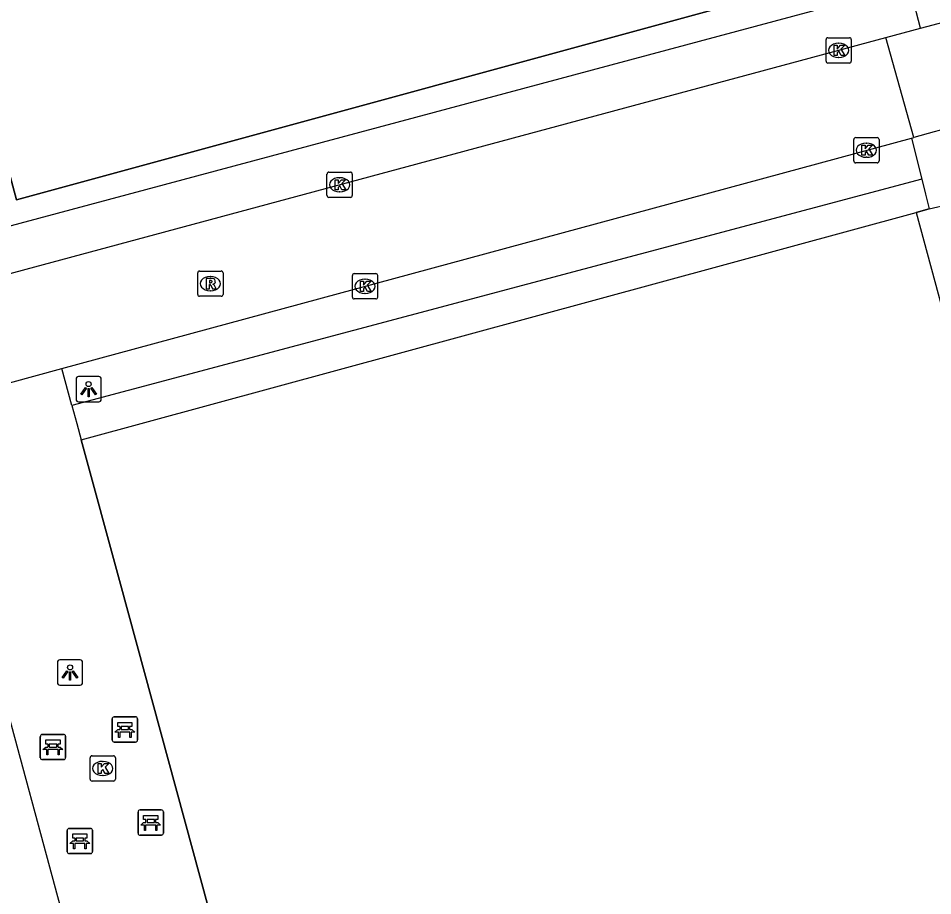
# Model space of a CAD drawing. Extents: x 159053 to 160041, y 380450 to 381422.
# Drawn here: x 159413.38 to 159449.57, y 380600.23 to 380634.97 of the extents above; entities that cross this region are included whole.
import ezdxf

# ---------------------------------------------------------------- set-up
doc = ezdxf.new("R2010")
doc.units = 0
for name, color, linetype in [('IMGEO_Bank', 7, 'Continuous'), ('IMGEO_Haag', 7, 'Continuous'), ('IMGEO_Hek', 7, 'Continuous'), ('IMGEO_Kolk', 7, 'Continuous'), ('IMGEO_Lichtpunt', 7, 'Continuous'), ('IMGEO_Rioolput', 7, 'Continuous'), ('IMGEO_Voetpad_open', 7, 'Continuous')]:
    doc.layers.add(name, color=color, linetype=linetype)

msp = doc.modelspace()

# ---------------------------------------------------------------- linework, layer by layer
at = {"layer": 'IMGEO_Bank'}
for p, q in [((159417.101, 380606.389), (159417.101, 380607.23)), ((159417.101, 380607.23), (159417.101, 380606.389)), ((159417.176, 380607.314), (159418.017, 380607.314)), ((159418.017, 380607.314), (159417.176, 380607.314)), ((159418.101, 380607.239), (159418.101, 380606.398)), ((159418.101, 380606.398), (159418.101, 380607.239)), ((159417.41, 380606.82), (159417.41, 380606.926)), ((159417.454, 380606.926), (159417.454, 380606.82)), ((159417.742, 380606.932), (159417.46, 380606.932)), ((159417.748, 380606.82), (159417.748, 380606.926)), ((159417.792, 380606.926), (159417.792, 380606.82)), ((159414.257, 380605.694), (159414.257, 380606.535)), ((159414.257, 380606.535), (159414.257, 380605.694)), ((159414.332, 380606.619), (159415.173, 380606.619)), ((159415.173, 380606.619), (159414.332, 380606.619)), ((159415.257, 380606.544), (159415.257, 380605.703)), ((159415.257, 380605.703), (159415.257, 380606.544)), ((159417.798, 380606.712), (159417.405, 380606.712)), ((159417.46, 380606.814), (159417.742, 380606.814)), ((159414.566, 380606.125), (159414.566, 380606.231)), ((159414.61, 380606.231), (159414.61, 380606.125)), ((159414.898, 380606.237), (159414.616, 380606.237)), ((159414.616, 380606.119), (159414.898, 380606.119)), ((159414.904, 380606.125), (159414.904, 380606.231)), ((159414.948, 380606.231), (159414.948, 380606.125)), ((159418.026, 380606.314), (159417.185, 380606.314)), ((159417.185, 380606.314), (159418.026, 380606.314)), ((159414.954, 380606.017), (159414.561, 380606.017)), ((159415.182, 380605.619), (159414.341, 380605.619)), ((159414.341, 380605.619), (159415.182, 380605.619)), ((159418.202, 380603.628), (159419.043, 380603.628)), ((159419.043, 380603.628), (159418.202, 380603.628)), ((159418.127, 380602.703), (159418.127, 380603.544)), ((159418.127, 380603.544), (159418.127, 380602.703)), ((159418.436, 380603.134), (159418.436, 380603.24)), ((159418.48, 380603.24), (159418.48, 380603.134)), ((159418.768, 380603.246), (159418.486, 380603.246)), ((159418.774, 380603.134), (159418.774, 380603.24)), ((159418.818, 380603.24), (159418.818, 380603.134)), ((159419.127, 380603.553), (159419.127, 380602.712)), ((159419.127, 380602.712), (159419.127, 380603.553)), ((159415.396, 380602.898), (159416.237, 380602.898)), ((159416.237, 380602.898), (159415.396, 380602.898)), ((159418.824, 380603.026), (159418.431, 380603.026)), ((159418.486, 380603.128), (159418.768, 380603.128)), ((159415.321, 380601.973), (159415.321, 380602.814)), ((159415.321, 380602.814), (159415.321, 380601.973)), ((159415.63, 380602.404), (159415.63, 380602.51)), ((159415.674, 380602.51), (159415.674, 380602.404)), ((159415.962, 380602.516), (159415.68, 380602.516)), ((159415.968, 380602.404), (159415.968, 380602.51)), ((159416.012, 380602.51), (159416.012, 380602.404)), ((159416.321, 380602.823), (159416.321, 380601.982)), ((159416.321, 380601.982), (159416.321, 380602.823)), ((159419.052, 380602.628), (159418.211, 380602.628)), ((159418.211, 380602.628), (159419.052, 380602.628)), ((159416.018, 380602.296), (159415.625, 380602.296)), ((159415.68, 380602.398), (159415.962, 380602.398)), ((159416.246, 380601.898), (159415.405, 380601.898)), ((159415.405, 380601.898), (159416.246, 380601.898))]:
    msp.add_line(p, q, dxfattribs=at)
for points in [[(159417.404, 380606.932), (159417.318, 380606.932), (159417.318, 380607.093), (159417.881, 380607.093), (159417.881, 380606.932), (159417.798, 380606.932)], [(159417.348, 380606.712), (159417.206, 380606.712), (159417.318, 380606.814), (159417.404, 380606.814)], [(159417.398, 380606.705), (159417.398, 380606.498), (159417.355, 380606.498), (159417.355, 380606.705)], [(159417.798, 380606.814), (159417.881, 380606.814), (159417.993, 380606.712), (159417.854, 380606.712)], [(159417.848, 380606.705), (159417.848, 380606.498), (159417.804, 380606.498), (159417.804, 380606.705)], [(159414.504, 380606.017), (159414.362, 380606.017), (159414.474, 380606.119), (159414.56, 380606.119)], [(159414.56, 380606.237), (159414.474, 380606.237), (159414.474, 380606.398), (159415.037, 380606.398), (159415.037, 380606.237), (159414.954, 380606.237)], [(159414.954, 380606.119), (159415.037, 380606.119), (159415.149, 380606.017), (159415.01, 380606.017)], [(159414.554, 380606.01), (159414.554, 380605.803), (159414.511, 380605.803), (159414.511, 380606.01)], [(159415.004, 380606.01), (159415.004, 380605.803), (159414.96, 380605.803), (159414.96, 380606.01)], [(159418.43, 380603.246), (159418.344, 380603.246), (159418.344, 380603.407), (159418.907, 380603.407), (159418.907, 380603.246), (159418.824, 380603.246)], [(159418.374, 380603.026), (159418.232, 380603.026), (159418.344, 380603.128), (159418.43, 380603.128)], [(159418.424, 380603.019), (159418.424, 380602.812), (159418.381, 380602.812), (159418.381, 380603.019)], [(159418.824, 380603.128), (159418.907, 380603.128), (159419.019, 380603.026), (159418.88, 380603.026)], [(159418.874, 380603.019), (159418.874, 380602.812), (159418.83, 380602.812), (159418.83, 380603.019)], [(159415.624, 380602.516), (159415.538, 380602.516), (159415.538, 380602.677), (159416.101, 380602.677), (159416.101, 380602.516), (159416.018, 380602.516)], [(159415.568, 380602.296), (159415.426, 380602.296), (159415.538, 380602.398), (159415.624, 380602.398)], [(159415.618, 380602.289), (159415.618, 380602.082), (159415.575, 380602.082), (159415.575, 380602.289)], [(159416.018, 380602.398), (159416.101, 380602.398), (159416.213, 380602.296), (159416.074, 380602.296)], [(159416.068, 380602.289), (159416.068, 380602.082), (159416.024, 380602.082), (159416.024, 380602.289)]]:
    msp.add_lwpolyline(points, dxfattribs=at)
for centre, radius, start, end in [((159417.179, 380607.236), 0.0779, 92.4484, 184.2845), ((159417.179, 380607.236), 0.0779, 92.4484, 184.2845), ((159418.023, 380607.236), 0.0779, 2.4484, 94.2845), ((159418.023, 380607.236), 0.0779, 2.4484, 94.2845), ((159417.403, 380606.925), 0.00671, 2.8957, 87.1043), ((159417.46, 380606.925), 0.00671, 92.8957, 177.1043), ((159417.742, 380606.925), 0.00671, 2.8957, 87.1043), ((159417.799, 380606.925), 0.00671, 92.8957, 177.1043), ((159414.335, 380606.541), 0.0779, 92.4484, 184.2845), ((159414.335, 380606.541), 0.0779, 92.4484, 184.2845), ((159415.179, 380606.541), 0.0779, 2.4484, 94.2845), ((159415.179, 380606.541), 0.0779, 2.4484, 94.2845), ((159417.348, 380606.705), 0.00671, 2.8957, 87.1043), ((159417.405, 380606.705), 0.00671, 92.8957, 177.1043), ((159417.403, 380606.821), 0.00671, 272.8957, 357.1043), ((159417.46, 380606.821), 0.00671, 182.8957, 267.1043), ((159417.742, 380606.821), 0.00671, 272.8957, 357.1043), ((159417.799, 380606.821), 0.00671, 182.8957, 267.1043), ((159417.797, 380606.705), 0.00671, 2.8957, 87.1043), ((159417.854, 380606.705), 0.00671, 92.8957, 177.1043), ((159414.559, 380606.23), 0.00671, 2.8957, 87.1043), ((159414.559, 380606.126), 0.00671, 272.8957, 357.1043), ((159414.616, 380606.23), 0.00671, 92.8957, 177.1043), ((159414.616, 380606.126), 0.00671, 182.8957, 267.1043), ((159414.898, 380606.23), 0.00671, 2.8957, 87.1043), ((159414.898, 380606.126), 0.00671, 272.8957, 357.1043), ((159414.955, 380606.23), 0.00671, 92.8957, 177.1043), ((159414.955, 380606.126), 0.00671, 182.8957, 267.1043), ((159417.179, 380606.392), 0.0779, 182.4484, 274.2845), ((159417.179, 380606.392), 0.0779, 182.4484, 274.2845), ((159418.023, 380606.392), 0.0779, 272.4484, 4.2845), ((159418.023, 380606.392), 0.0779, 272.4484, 4.2845), ((159414.504, 380606.01), 0.00671, 2.8957, 87.1043), ((159414.561, 380606.01), 0.00671, 92.8957, 177.1043), ((159414.953, 380606.01), 0.00671, 2.8957, 87.1043), ((159415.01, 380606.01), 0.00671, 92.8957, 177.1043), ((159414.335, 380605.697), 0.0779, 182.4484, 274.2845), ((159414.335, 380605.697), 0.0779, 182.4484, 274.2845), ((159415.179, 380605.697), 0.0779, 272.4484, 4.2845), ((159415.179, 380605.697), 0.0779, 272.4484, 4.2845), ((159418.205, 380603.55), 0.0779, 92.4484, 184.2845), ((159418.205, 380603.55), 0.0779, 92.4484, 184.2845), ((159419.049, 380603.55), 0.0779, 2.4484, 94.2845), ((159419.049, 380603.55), 0.0779, 2.4484, 94.2845), ((159418.429, 380603.239), 0.00671, 2.8957, 87.1043), ((159418.486, 380603.239), 0.00671, 92.8957, 177.1043), ((159418.768, 380603.239), 0.00671, 2.8957, 87.1043), ((159418.825, 380603.239), 0.00671, 92.8957, 177.1043), ((159415.399, 380602.82), 0.0779, 92.4484, 184.2845), ((159415.399, 380602.82), 0.0779, 92.4484, 184.2845), ((159416.243, 380602.82), 0.0779, 2.4484, 94.2845), ((159416.243, 380602.82), 0.0779, 2.4484, 94.2845), ((159418.374, 380603.019), 0.00671, 2.8957, 87.1043), ((159418.431, 380603.019), 0.00671, 92.8957, 177.1043), ((159418.429, 380603.135), 0.00671, 272.8957, 357.1043), ((159418.486, 380603.135), 0.00671, 182.8957, 267.1043), ((159418.768, 380603.135), 0.00671, 272.8957, 357.1043), ((159418.825, 380603.135), 0.00671, 182.8957, 267.1043), ((159418.823, 380603.019), 0.00671, 2.8957, 87.1043), ((159418.88, 380603.019), 0.00671, 92.8957, 177.1043), ((159415.623, 380602.509), 0.00671, 2.8957, 87.1043), ((159415.68, 380602.509), 0.00671, 92.8957, 177.1043), ((159415.962, 380602.509), 0.00671, 2.8957, 87.1043), ((159416.019, 380602.509), 0.00671, 92.8957, 177.1043), ((159418.205, 380602.706), 0.0779, 182.4484, 274.2845), ((159418.205, 380602.706), 0.0779, 182.4484, 274.2845), ((159419.049, 380602.706), 0.0779, 272.4484, 4.2845), ((159419.049, 380602.706), 0.0779, 272.4484, 4.2845), ((159415.568, 380602.289), 0.00671, 2.8957, 87.1043), ((159415.625, 380602.289), 0.00671, 92.8957, 177.1043), ((159415.623, 380602.405), 0.00671, 272.8957, 357.1043), ((159415.68, 380602.405), 0.00671, 182.8957, 267.1043), ((159415.962, 380602.405), 0.00671, 272.8957, 357.1043), ((159416.019, 380602.405), 0.00671, 182.8957, 267.1043), ((159416.017, 380602.289), 0.00671, 2.8957, 87.1043), ((159416.074, 380602.289), 0.00671, 92.8957, 177.1043), ((159415.399, 380601.976), 0.0779, 182.4484, 274.2845), ((159415.399, 380601.976), 0.0779, 182.4484, 274.2845), ((159416.243, 380601.976), 0.0779, 272.4484, 4.2845), ((159416.243, 380601.976), 0.0779, 272.4484, 4.2845)]:
    msp.add_arc(centre, radius, start, end, dxfattribs=at)
at = {"layer": 'IMGEO_Haag'}
for points in [[(159445.647, 380642.996), (159447.52, 380635.99), (159412.711, 380626.649), (159410.776, 380633.327)], [(159411.743, 380633.583), (159413.319, 380627.786), (159446.341, 380636.808), (159444.732, 380642.735)], [(159449.141, 380628.599), (159415.508, 380619.646)], [(159415.878, 380618.284), (159448.917, 380627.287)]]:
    msp.add_lwpolyline(points, dxfattribs=at)
at = {"layer": 'IMGEO_Hek'}
for points in [[(159444.732, 380642.735), (159446.341, 380636.808), (159413.319, 380627.786), (159411.743, 380633.583)], [(159449.435, 380627.428), (159451.04, 380627.795)], [(159415.878, 380618.284), (159448.917, 380627.287)], [(159448.917, 380627.287), (159449.435, 380627.428)], [(159425.367, 380583.331), (159423.745, 380589.306), (159417.429, 380612.57), (159415.878, 380618.284)], [(159419.844, 380582.068), (159418.261, 380587.917), (159411.978, 380611.14), (159410.439, 380616.826)]]:
    msp.add_lwpolyline(points, dxfattribs=at)
at = {"layer": 'IMGEO_Kolk'}
for p, q in [((159445.351, 380633.273), (159445.351, 380634.125)), ((159445.426, 380634.199), (159446.278, 380634.199)), ((159445.839, 380633.979), (159445.864, 380633.979)), ((159446.352, 380634.125), (159446.352, 380633.273)), ((159445.862, 380633.419), (159445.837, 380633.419)), ((159446.278, 380633.199), (159445.426, 380633.199)), ((159446.45, 380629.321), (159446.45, 380630.173)), ((159446.525, 380630.247), (159447.377, 380630.247)), ((159446.938, 380630.027), (159446.963, 380630.027)), ((159447.451, 380630.173), (159447.451, 380629.321)), ((159446.961, 380629.467), (159446.936, 380629.467)), ((159447.377, 380629.247), (159446.525, 380629.247)), ((159425.602, 380627.951), (159425.602, 380628.803)), ((159425.677, 380628.877), (159426.529, 380628.877)), ((159426.09, 380628.657), (159426.115, 380628.657)), ((159426.603, 380628.803), (159426.603, 380627.951)), ((159426.529, 380627.877), (159425.677, 380627.877)), ((159426.113, 380628.097), (159426.088, 380628.097)), ((159426.606, 380623.933), (159426.606, 380624.785)), ((159426.681, 380624.859), (159427.533, 380624.859)), ((159427.094, 380624.639), (159427.119, 380624.639)), ((159427.607, 380624.785), (159427.607, 380623.933)), ((159427.533, 380623.859), (159426.681, 380623.859)), ((159427.117, 380624.079), (159427.092, 380624.079)), ((159416.302, 380605.769), (159417.154, 380605.769)), ((159416.227, 380604.843), (159416.227, 380605.695)), ((159416.715, 380605.549), (159416.74, 380605.549)), ((159417.228, 380605.695), (159417.228, 380604.843)), ((159417.154, 380604.769), (159416.302, 380604.769)), ((159416.738, 380604.989), (159416.713, 380604.989))]:
    msp.add_line(p, q, dxfattribs=at)
for points in [[(159445.351, 380633.273), (159445.351, 380634.125)], [(159445.426, 380634.199), (159446.278, 380634.199)], [(159446.352, 380634.125), (159446.352, 380633.273)], [(159445.672, 380633.899), (159445.795, 380633.899), (159445.795, 380633.748), (159445.925, 380633.899), (159446.089, 380633.899), (159445.943, 380633.748), (159446.096, 380633.499), (159445.944, 380633.499), (159445.859, 380633.663), (159445.795, 380633.596), (159445.795, 380633.499), (159445.672, 380633.499), (159445.672, 380633.899)], [(159446.278, 380633.199), (159445.426, 380633.199)], [(159446.45, 380629.321), (159446.45, 380630.173)], [(159446.525, 380630.247), (159447.377, 380630.247)], [(159447.451, 380630.173), (159447.451, 380629.321)], [(159446.771, 380629.947), (159446.894, 380629.947), (159446.894, 380629.796), (159447.024, 380629.947), (159447.188, 380629.947), (159447.042, 380629.796), (159447.195, 380629.547), (159447.043, 380629.547), (159446.958, 380629.711), (159446.894, 380629.644), (159446.894, 380629.547), (159446.771, 380629.547), (159446.771, 380629.947)], [(159447.377, 380629.247), (159446.525, 380629.247)], [(159425.602, 380627.951), (159425.602, 380628.803)], [(159425.677, 380628.877), (159426.529, 380628.877)], [(159425.923, 380628.577), (159426.046, 380628.577), (159426.046, 380628.426), (159426.176, 380628.577), (159426.34, 380628.577), (159426.194, 380628.426), (159426.347, 380628.177), (159426.195, 380628.177), (159426.11, 380628.341), (159426.046, 380628.274), (159426.046, 380628.177), (159425.923, 380628.177), (159425.923, 380628.577)], [(159426.603, 380628.803), (159426.603, 380627.951)], [(159426.529, 380627.877), (159425.677, 380627.877)], [(159426.606, 380623.933), (159426.606, 380624.785)], [(159426.681, 380624.859), (159427.533, 380624.859)], [(159427.607, 380624.785), (159427.607, 380623.933)], [(159426.927, 380624.559), (159427.05, 380624.559), (159427.05, 380624.408), (159427.18, 380624.559), (159427.344, 380624.559), (159427.198, 380624.408), (159427.351, 380624.159), (159427.199, 380624.159), (159427.114, 380624.323), (159427.05, 380624.256), (159427.05, 380624.159), (159426.927, 380624.159), (159426.927, 380624.559)], [(159427.533, 380623.859), (159426.681, 380623.859)], [(159416.302, 380605.769), (159417.154, 380605.769)], [(159416.227, 380604.843), (159416.227, 380605.695)], [(159416.548, 380605.469), (159416.671, 380605.469), (159416.671, 380605.318), (159416.801, 380605.469), (159416.965, 380605.469), (159416.819, 380605.318), (159416.972, 380605.069), (159416.82, 380605.069), (159416.735, 380605.233), (159416.671, 380605.166), (159416.671, 380605.069), (159416.548, 380605.069), (159416.548, 380605.469)], [(159417.228, 380605.695), (159417.228, 380604.843)], [(159417.154, 380604.769), (159416.302, 380604.769)]]:
    msp.add_lwpolyline(points, dxfattribs=at)
for centre, start, end in [((159445.428, 380634.123), 91.552, 178.448), ((159445.428, 380634.123), 91.552, 178.448), ((159446.276, 380634.123), 1.552, 88.448), ((159446.276, 380634.123), 1.552, 88.448), ((159445.428, 380633.275), 181.552, 268.448), ((159445.428, 380633.275), 181.552, 268.448), ((159446.276, 380633.275), 271.552, 358.448), ((159446.276, 380633.275), 271.552, 358.448), ((159446.527, 380630.171), 91.552, 178.448), ((159446.527, 380630.171), 91.552, 178.448), ((159447.375, 380630.171), 1.552, 88.448), ((159447.375, 380630.171), 1.552, 88.448), ((159446.527, 380629.323), 181.552, 268.448), ((159446.527, 380629.323), 181.552, 268.448), ((159447.375, 380629.323), 271.552, 358.448), ((159447.375, 380629.323), 271.552, 358.448), ((159425.679, 380628.801), 91.552, 178.448), ((159425.679, 380628.801), 91.552, 178.448), ((159426.527, 380628.801), 1.552, 88.448), ((159426.527, 380628.801), 1.552, 88.448), ((159425.679, 380627.953), 181.552, 268.448), ((159425.679, 380627.953), 181.552, 268.448), ((159426.527, 380627.953), 271.552, 358.448), ((159426.527, 380627.953), 271.552, 358.448), ((159426.683, 380624.783), 91.552, 178.448), ((159426.683, 380624.783), 91.552, 178.448), ((159427.531, 380624.783), 1.552, 88.448), ((159427.531, 380624.783), 1.552, 88.448), ((159426.683, 380623.935), 181.552, 268.448), ((159426.683, 380623.935), 181.552, 268.448), ((159427.531, 380623.935), 271.552, 358.448), ((159427.531, 380623.935), 271.552, 358.448), ((159416.304, 380605.693), 91.552, 178.448), ((159416.304, 380605.693), 91.552, 178.448), ((159417.152, 380605.693), 1.552, 88.448), ((159417.152, 380605.693), 1.552, 88.448), ((159416.304, 380604.845), 181.552, 268.448), ((159416.304, 380604.845), 181.552, 268.448), ((159417.152, 380604.845), 271.552, 358.448), ((159417.152, 380604.845), 271.552, 358.448)]:
    msp.add_arc(centre, 0.0765, start, end, dxfattribs=at)
for centre, major_axis, ratio, start_param, end_param in [((159445.838, 380633.699), (-0.387, 0.002), 0.722429, 4.712389, 7.853982), ((159445.863, 380633.699), (-0.39, 0.002), 0.717154, 1.570796, 4.712389), ((159446.937, 380629.747), (-0.387, 0.002), 0.722429, 4.712389, 7.853982), ((159446.962, 380629.747), (-0.39, 0.002), 0.717154, 1.570796, 4.712389), ((159426.089, 380628.377), (-0.387, 0.002), 0.722429, 4.712389, 7.853982), ((159426.114, 380628.377), (-0.39, 0.002), 0.717154, 1.570796, 4.712389), ((159427.093, 380624.359), (-0.387, 0.002), 0.722429, 4.712389, 7.853982), ((159427.118, 380624.359), (-0.39, 0.002), 0.717154, 1.570796, 4.712389), ((159416.714, 380605.269), (-0.387, 0.002), 0.722429, 4.712389, 7.853982), ((159416.739, 380605.269), (-0.39, 0.002), 0.717154, 1.570796, 4.712389)]:
    msp.add_ellipse(centre, major_axis=major_axis, ratio=ratio, start_param=start_param, end_param=end_param, dxfattribs=at)
at = {"layer": 'IMGEO_Lichtpunt'}
for p, q in [((159415.67, 380620.691), (159415.67, 380619.884)), ((159415.67, 380620.691), (159415.67, 380619.884)), ((159416.572, 380620.786), (159415.764, 380620.786)), ((159416.572, 380620.786), (159415.764, 380620.786)), ((159416.666, 380619.884), (159416.666, 380620.691)), ((159416.666, 380619.884), (159416.666, 380620.691)), ((159415.764, 380619.79), (159416.572, 380619.79)), ((159415.764, 380619.79), (159416.572, 380619.79)), ((159414.934, 380609.474), (159414.934, 380608.667)), ((159414.934, 380609.474), (159414.934, 380608.667)), ((159415.836, 380609.569), (159415.028, 380609.569)), ((159415.836, 380609.569), (159415.028, 380609.569)), ((159415.93, 380608.667), (159415.93, 380609.474)), ((159415.93, 380608.667), (159415.93, 380609.474)), ((159415.028, 380608.573), (159415.836, 380608.573)), ((159415.028, 380608.573), (159415.836, 380608.573))]:
    msp.add_line(p, q, dxfattribs=at)
for points in [[(159416.044, 380620.355), (159416.083, 380620.327), (159415.895, 380620.065), (159415.857, 380620.092), (159416.044, 380620.355)], [(159416.146, 380620.307), (159416.193, 380620.307), (159416.193, 380619.985), (159416.146, 380619.985), (159416.146, 380620.307)], [(159416.256, 380620.327), (159416.294, 380620.354), (159416.481, 380620.092), (159416.442, 380620.064), (159416.256, 380620.327)], [(159415.308, 380609.138), (159415.347, 380609.11), (159415.159, 380608.848), (159415.121, 380608.875), (159415.308, 380609.138)], [(159415.41, 380609.09), (159415.457, 380609.09), (159415.457, 380608.768), (159415.41, 380608.768), (159415.41, 380609.09)], [(159415.52, 380609.11), (159415.558, 380609.137), (159415.745, 380608.875), (159415.706, 380608.847), (159415.52, 380609.11)]]:
    msp.add_lwpolyline(points, dxfattribs=at)
for centre in [(159416.169, 380620.489), (159415.433, 380609.272)]:
    msp.add_circle(centre, 0.0994, dxfattribs=at)
for centre, start, end in [((159415.764, 380620.691), 90, 180), ((159415.764, 380620.691), 90, 180), ((159416.572, 380620.691), 0, 90), ((159416.572, 380620.691), 0, 90), ((159415.764, 380619.884), 180, 270), ((159415.764, 380619.884), 180, 270), ((159416.572, 380619.884), 270, 0), ((159416.572, 380619.884), 270, 360), ((159415.028, 380609.474), 90, 180), ((159415.028, 380609.474), 90, 180), ((159415.836, 380609.474), 0, 90), ((159415.836, 380609.474), 0, 90), ((159415.028, 380608.667), 180, 270), ((159415.028, 380608.667), 180, 270), ((159415.836, 380608.667), 270, 0), ((159415.836, 380608.667), 270, 360)]:
    msp.add_arc(centre, 0.0946, start, end, dxfattribs=at)
at = {"layer": 'IMGEO_Rioolput'}
for p, q in [((159420.562, 380624.964), (159421.414, 380624.964)), ((159420.487, 380624.038), (159420.487, 380624.89)), ((159420.975, 380624.744), (159421, 380624.744)), ((159421.488, 380624.89), (159421.488, 380624.038)), ((159421.414, 380623.964), (159420.562, 380623.964)), ((159420.998, 380624.184), (159420.973, 380624.184))]:
    msp.add_line(p, q, dxfattribs=at)
for points in [[(159420.562, 380624.964), (159421.414, 380624.964)], [(159420.487, 380624.038), (159420.487, 380624.89)], [(159421.076, 380624.662), (159420.824, 380624.664), (159420.824, 380624.264)], [(159421.002, 380624.583), (159420.948, 380624.583), (159420.948, 380624.502)], [(159421.488, 380624.89), (159421.488, 380624.038)], [(159420.824, 380624.264), (159420.948, 380624.264), (159420.948, 380624.426), (159420.959, 380624.426)], [(159420.948, 380624.502), (159421, 380624.502)], [(159421.006, 380624.397), (159421.077, 380624.264), (159421.217, 380624.264), (159421.152, 380624.39)], [(159421.414, 380623.964), (159420.562, 380623.964)]]:
    msp.add_lwpolyline(points, dxfattribs=at)
for centre, radius, start, end in [((159420.564, 380624.888), 0.0765, 91.552, 178.448), ((159420.564, 380624.888), 0.0765, 91.552, 178.448), ((159421.412, 380624.888), 0.0765, 1.552, 88.448), ((159421.412, 380624.888), 0.0765, 1.552, 88.448), ((159421.008, 380624.487), 0.0964, 77.0061, 93.1865), ((159421.022, 380624.544), 0.0378, 276.6634, 79.6772), ((159421.075, 380624.552), 0.109, 350.3612, 89.416), ((159420.958, 380624.373), 0.0533, 26.0293, 88.6989), ((159420.984, 380624.691), 0.19, 274.7715, 282.9687), ((159421.073, 380624.552), 0.112, 277.5842, 350.9817), ((159421.057, 380624.337), 0.108, 29.5134, 73.7905), ((159420.564, 380624.04), 0.0765, 181.552, 268.448), ((159420.564, 380624.04), 0.0765, 181.552, 268.448), ((159421.412, 380624.04), 0.0765, 271.552, 358.448), ((159421.412, 380624.04), 0.0765, 271.552, 358.448)]:
    msp.add_arc(centre, radius, start, end, dxfattribs=at)
for centre, major_axis, ratio, start_param, end_param in [((159420.974, 380624.464), (-0.387, 0.002), 0.722429, 4.712389, 7.853982), ((159420.999, 380624.464), (-0.39, 0.002), 0.717154, 1.570796, 4.712389)]:
    msp.add_ellipse(centre, major_axis=major_axis, ratio=ratio, start_param=start_param, end_param=end_param, dxfattribs=at)
at = {"layer": 'IMGEO_Voetpad_open'}
for points in [[(159449.087, 380634.572), (159448.428, 380637.121), (159448.062, 380637.058), (159447.758, 380638.201), (159448.12, 380638.298), (159446.747, 380643.309), (159445.647, 380642.996)], [(159449.087, 380634.572), (159450.039, 380634.829)], [(159447.721, 380634.204), (159449.087, 380634.572)], [(159412.512, 380624.716), (159447.721, 380634.204)], [(159448.832, 380630.256), (159447.721, 380634.204)], [(159450.231, 380630.636), (159449.625, 380630.472), (159448.832, 380630.256)], [(159415.113, 380621.101), (159448.732, 380630.229)], [(159448.732, 380630.229), (159448.832, 380630.256)], [(159448.732, 380630.229), (159449.141, 380628.599)], [(159449.141, 380628.599), (159449.291, 380628.001), (159449.435, 380627.428)], [(159449.435, 380627.428), (159451.04, 380627.795)], [(159449.435, 380627.428), (159448.917, 380627.287)], [(159448.917, 380627.287), (159458.369, 380592.343), (159458.671, 380592.426), (159458.856, 380591.727)], [(159409.988, 380619.709), (159415.113, 380621.101)], [(159415.508, 380619.646), (159415.113, 380621.101)], [(159415.508, 380619.646), (159415.705, 380618.921), (159415.878, 380618.284)], [(159415.878, 380618.284), (159417.429, 380612.57), (159423.745, 380589.306), (159425.367, 380583.331), (159425.519, 380582.771), (159458.856, 380591.727)], [(159413.415, 380579.583), (159420.037, 380581.372), (159419.844, 380582.068), (159418.261, 380587.917), (159411.978, 380611.14), (159410.439, 380616.826)]]:
    msp.add_lwpolyline(points, dxfattribs=at)

doc.saveas('drawing.dxf')
